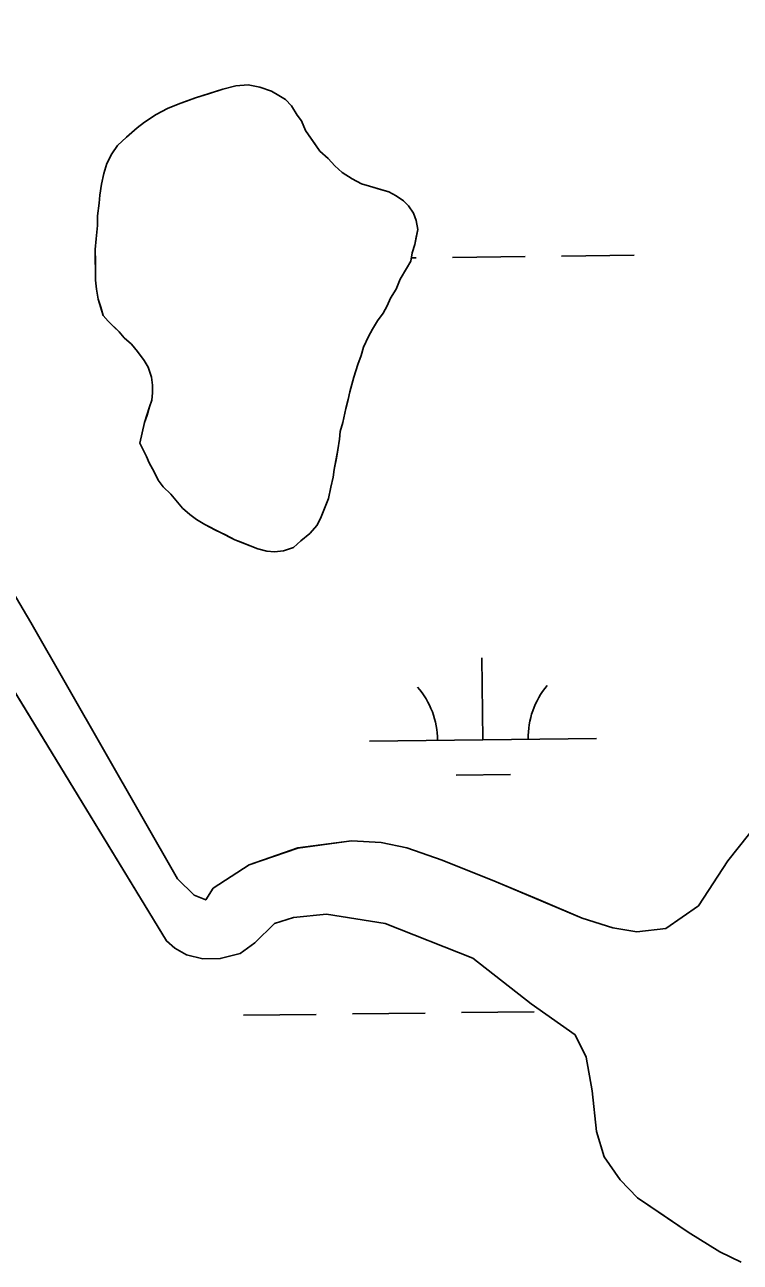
# Model space of a CAD drawing. Extents: x 3694830 to 3732949, y 415201 to 440970.
# Drawn here: x 3716043 to 3716358, y 437502 to 438047 of the extents above; entities that cross this region are included whole.
import ezdxf

# ---------------------------------------------------------------- set-up
doc = ezdxf.new("R2010")
doc.units = 0
doc.layers.add('V-TOPO-SHOR', color=7, linetype='Continuous')
doc.layers.add('V-WETL-SWMP', color=7, linetype='Continuous')

msp = doc.modelspace()

# ---------------------------------------------------------------- linework, layer by layer
at = {"layer": 'V-TOPO-SHOR'}
for points in [[(3716366.26, 437695.97), (3716352.59, 437678.77), (3716339.66, 437659.04), (3716325.2, 437649.1), (3716312.49, 437647.54), (3716301.93, 437649.27), (3716288.45, 437653.52), (3716269.11, 437661.73), (3716250.5, 437669.57), (3716226.79, 437679.19), (3716211.12, 437684.52), (3716199.83, 437686.97), (3716186.73, 437687.59), (3716163.12, 437684.48), (3716141.74, 437677.04), (3716125.82, 437666.73), (3716122.6, 437661.61), (3716117.49, 437663.75), (3716110.16, 437670.96), (3716045.6, 437783.86), (3715959.7, 437929.3), (3715868.95, 438088.16)], [(3716093.55, 437862.77), (3716096.5, 437856.98), (3716097.62, 437854.08), (3716099.83, 437850.1), (3716101.68, 437846.48), (3716103.88, 437843.59), (3716107.18, 437840.34), (3716110.12, 437836.73), (3716112.32, 437834.21), (3716115.62, 437831.33), (3716118.54, 437829.17), (3716122.2, 437827.02), (3716126.95, 437824.51), (3716131.33, 437822.36), (3716135.34, 437820.22), (3716138.26, 437819.15), (3716141.91, 437817.73), (3716145.55, 437816.3), (3716149.56, 437815.24), (3716152.84, 437814.91), (3716156.83, 437815.3), (3716161.18, 437816.79), (3716164.43, 437819.73), (3716168.4, 437823.03), (3716171.64, 437826.7), (3716173.43, 437830.35), (3716175.21, 437834.72), (3716176.64, 437838.37), (3716177.69, 437843.47), (3716178.74, 437847.84), (3716179.08, 437851.12), (3716180.13, 437856.21), (3716180.82, 437859.85), (3716181.51, 437864.59), (3716181.85, 437867.86), (3716182.91, 437871.87), (3716184.31, 437878.06), (3716185.37, 437882.07), (3716186.07, 437885.35), (3716187.83, 437891.91), (3716189.6, 437897.38), (3716191.02, 437901.39), (3716192.08, 437905.03), (3716194.23, 437909.77), (3716196.02, 437913.06), (3716198.17, 437916.71), (3716200.69, 437920.01), (3716202.48, 437923.29), (3716203.91, 437926.58), (3716206.42, 437930.6), (3716208.2, 437934.97), (3716211.07, 437939.72), (3716212.86, 437943.01), (3716213.56, 437946.65), (3716214.62, 437950.3), (3716215.32, 437953.57), (3716216.02, 437956.85), (3716215.26, 437960.84), (3716214.14, 437964.11), (3716211.93, 437967.36), (3716209.73, 437969.53), (3716206.44, 437971.68), (3716203.16, 437973.47), (3716199.51, 437974.53), (3716194.77, 437975.95), (3716191.13, 437977.01), (3716187.11, 437979.16), (3716182.73, 437982.03), (3716179.43, 437984.91), (3716176.5, 437988.16), (3716172.83, 437991.4), (3716170.63, 437994.65), (3716166.58, 438000.44), (3716164.72, 438004.78), (3716162.89, 438007.31), (3716160.31, 438011.29), (3716157.74, 438014.18), (3716154.82, 438015.97), (3716151.53, 438017.76), (3716146.43, 438019.54), (3716141.33, 438020.59), (3716135.88, 438020.18), (3716130.07, 438018.68), (3716124.27, 438016.81), (3716118.11, 438014.94), (3716114.12, 438013.46), (3716111.22, 438012.34), (3716105.79, 438010.12), (3716100.72, 438007.53), (3716095.65, 438004.22), (3716092.4, 438001.64), (3716087.71, 437997.61), (3716083.74, 437993.94), (3716081.23, 437990.28), (3716079.08, 437985.9), (3716077.66, 437981.53), (3716076.61, 437976.79), (3716075.92, 437972.06), (3716075.59, 437968.42), (3716074.91, 437962.96), (3716074.94, 437958.6)], [(3716074.94, 437958.6), (3716074.26, 437952.78), (3716073.94, 437948.05), (3716073.98, 437942.59), (3716074.02, 437937.87), (3716074.05, 437934.6), (3716074.45, 437930.6), (3716075.21, 437926.24), (3716076.33, 437922.62), (3716077.45, 437918.99), (3716079.65, 437916.46), (3716082.22, 437913.94), (3716084.42, 437911.78), (3716086.62, 437909.25), (3716089.92, 437906.37), (3716092.48, 437903.12), (3716095.43, 437899.14), (3716097.27, 437896.25), (3716098.76, 437891.9), (3716099.15, 437888.27), (3716099.18, 437885), (3716098.84, 437881.72), (3716097.77, 437878.8), (3716096.72, 437875.16), (3716095.65, 437871.88), (3716093.55, 437862.77)], [(3716021.66, 437780.66), (3716105.32, 437643.56), (3716108.98, 437640.32), (3716114.09, 437637.45), (3716121.38, 437635.69), (3716129.01, 437635.76), (3716137.72, 437638.01), (3716144.23, 437642.79), (3716152.88, 437651.22), (3716161.22, 437653.84), (3716175.75, 437655.41), (3716201.6, 437651.26), (3716240.26, 437635.95), (3716265.88, 437615.79), (3716285.26, 437602.14), (3716290.07, 437592.36), (3716292.73, 437577.48), (3716294.7, 437559.68), (3716298.06, 437548.44), (3716305.05, 437538.32), (3716312.75, 437530.38), (3716324.45, 437522.48), (3716335.05, 437515.3), (3716348.94, 437506.68), (3716358.43, 437502.04)]]:
    msp.add_lwpolyline(points, dxfattribs=at)
at = {"layer": 'V-WETL-SWMP'}
for p, q in [((3716213.13, 437944.41), (3716215.28, 437944.44)), ((3716231.28, 437944.63), (3716263.27, 437945.01)), ((3716279.27, 437945.2), (3716311.27, 437945.58)), ((3716105.32, 437643.56), (3716021.66, 437780.66)), ((3716244.65, 437732.17), (3716244.22, 437768.17)), ((3716194.66, 437731.57), (3716294.65, 437732.76)), ((3716232.84, 437716.6), (3716256.84, 437716.88)), ((3716161.22, 437653.84), (3716152.88, 437651.22)), ((3716175.75, 437655.41), (3716161.22, 437653.84)), ((3716201.6, 437651.26), (3716175.75, 437655.41)), ((3716152.88, 437651.22), (3716144.23, 437642.79)), ((3716240.26, 437635.95), (3716201.6, 437651.26)), ((3716108.98, 437640.32), (3716105.32, 437643.56)), ((3716144.23, 437642.79), (3716137.72, 437638.01)), ((3716114.09, 437637.45), (3716108.98, 437640.32)), ((3716121.38, 437635.69), (3716114.09, 437637.45)), ((3716137.72, 437638.01), (3716129.01, 437635.76)), ((3716265.88, 437615.8), (3716240.26, 437635.95)), ((3716129.01, 437635.76), (3716121.38, 437635.69)), ((3716285.26, 437602.14), (3716265.88, 437615.8)), ((3716139.25, 437610.83), (3716171.25, 437611.21)), ((3716187.25, 437611.4), (3716219.25, 437611.79)), ((3716235.25, 437611.98), (3716267.24, 437612.36)), ((3716290.07, 437592.36), (3716285.26, 437602.14)), ((3716292.73, 437577.48), (3716290.07, 437592.36)), ((3716294.7, 437559.68), (3716292.73, 437577.48)), ((3716298.06, 437548.44), (3716294.7, 437559.68)), ((3716305.05, 437538.32), (3716298.06, 437548.44)), ((3716312.75, 437530.38), (3716305.05, 437538.32)), ((3716335.05, 437515.3), (3716312.75, 437530.38)), ((3716348.94, 437506.68), (3716335.05, 437515.3)), ((3716358.43, 437502.04), (3716348.94, 437506.68))]:
    msp.add_line(p, q, dxfattribs=at)
for points in [[(3716352.59, 437678.77), (3716339.66, 437659.04), (3716325.2, 437649.1), (3716312.49, 437647.54), (3716301.93, 437649.27), (3716288.45, 437653.52), (3716250.5, 437669.57), (3716226.79, 437679.19), (3716211.12, 437684.52), (3716199.83, 437686.97), (3716186.73, 437687.59), (3716163.12, 437684.49), (3716141.74, 437677.04), (3716125.83, 437666.73), (3716122.6, 437661.61), (3716117.49, 437663.75), (3716110.16, 437670.96), (3716045.6, 437783.86), (3715959.7, 437929.31), (3715868.96, 438088.16)], [(3716118.54, 437829.17), (3716122.2, 437827.02), (3716135.34, 437820.22), (3716145.55, 437816.3), (3716149.56, 437815.24), (3716152.84, 437814.91), (3716156.83, 437815.3), (3716161.18, 437816.79), (3716164.43, 437819.73), (3716168.4, 437823.03), (3716171.64, 437826.7), (3716173.43, 437830.35), (3716176.64, 437838.37), (3716177.69, 437843.47), (3716178.74, 437847.84), (3716179.08, 437851.12), (3716180.82, 437859.86), (3716181.51, 437864.59), (3716181.85, 437867.86), (3716182.91, 437871.87), (3716184.31, 437878.06), (3716185.37, 437882.07), (3716186.07, 437885.35), (3716187.83, 437891.91), (3716189.6, 437897.38), (3716191.02, 437901.39), (3716192.09, 437905.03), (3716194.23, 437909.77), (3716196.02, 437913.06), (3716198.17, 437916.71), (3716200.69, 437920.01), (3716202.48, 437923.29), (3716203.91, 437926.58), (3716206.42, 437930.6), (3716208.2, 437934.97), (3716211.07, 437939.72), (3716212.86, 437943.01), (3716213.56, 437946.65), (3716214.62, 437950.3), (3716216.02, 437956.85), (3716215.26, 437960.85), (3716214.14, 437964.11), (3716211.93, 437967.36), (3716209.73, 437969.53), (3716206.44, 437971.68), (3716203.16, 437973.47), (3716191.13, 437977.01), (3716187.11, 437979.16), (3716182.73, 437982.03), (3716179.43, 437984.91), (3716176.5, 437988.16), (3716172.83, 437991.4), (3716166.58, 438000.44), (3716164.73, 438004.78), (3716162.89, 438007.31), (3716160.31, 438011.29), (3716157.74, 438014.18), (3716154.82, 438015.97), (3716151.53, 438017.76), (3716146.43, 438019.54), (3716141.33, 438020.59), (3716135.88, 438020.18), (3716130.07, 438018.68), (3716118.11, 438014.94), (3716111.22, 438012.34), (3716105.79, 438010.12), (3716100.72, 438007.53), (3716095.65, 438004.22), (3716092.4, 438001.64), (3716087.71, 437997.61), (3716083.74, 437993.94), (3716081.23, 437990.28), (3716079.08, 437985.9), (3716077.66, 437981.53), (3716076.61, 437976.79), (3716075.92, 437972.06), (3716075.59, 437968.42), (3716074.91, 437962.96), (3716074.94, 437958.6), (3716074.26, 437952.78), (3716073.94, 437948.05), (3716074.05, 437934.6), (3716074.45, 437930.6), (3716075.21, 437926.24), (3716077.45, 437918.99), (3716079.65, 437916.47), (3716084.42, 437911.78), (3716086.62, 437909.25), (3716089.92, 437906.37), (3716092.49, 437903.12), (3716095.43, 437899.14), (3716097.27, 437896.25), (3716098.76, 437891.9), (3716099.15, 437888.27), (3716099.18, 437885), (3716098.84, 437881.72), (3716097.78, 437878.8), (3716095.65, 437871.88), (3716093.54, 437862.77), (3716096.5, 437856.98), (3716097.62, 437854.08)], [(3716097.62, 437854.08), (3716099.83, 437850.1), (3716101.68, 437846.48), (3716103.88, 437843.59), (3716107.18, 437840.34), (3716110.12, 437836.73), (3716112.32, 437834.21), (3716115.62, 437831.33), (3716118.54, 437829.17)], [(3716366.26, 437695.97), (3716352.59, 437678.77)]]:
    msp.add_lwpolyline(points, dxfattribs=at)
for centre, start, end in [((3716299.89, 437733.3), 139.9115, 181.4552), ((3716189.41, 437731.98), 359.9115, 41.4552)]:
    msp.add_arc(centre, 35.25, start, end, dxfattribs=at)

doc.saveas('drawing.dxf')
